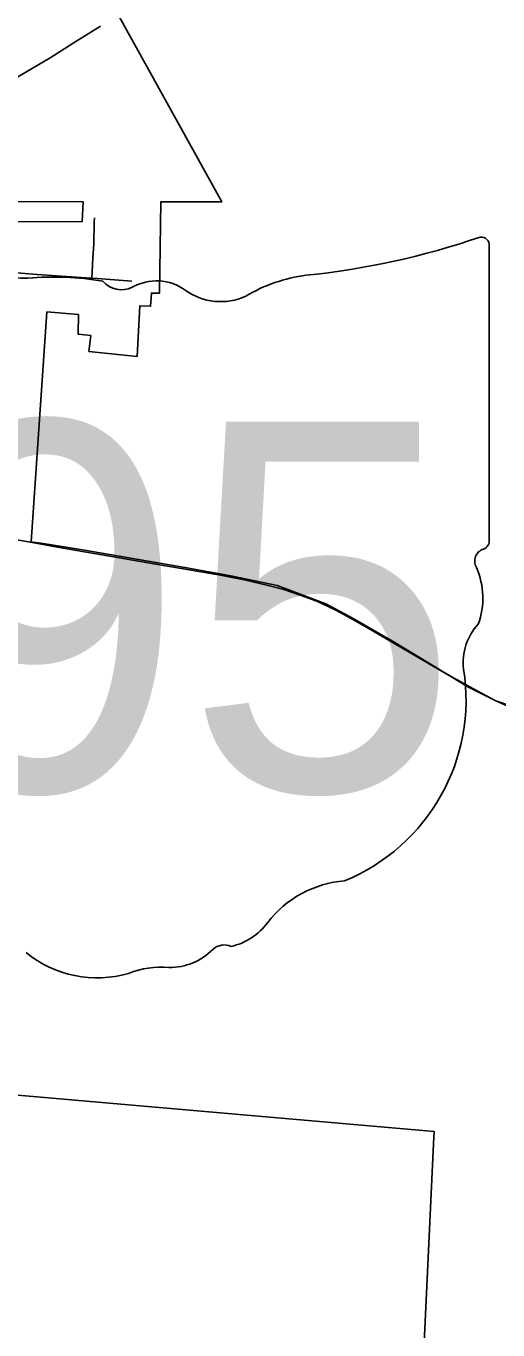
# Model space of a CAD drawing. Extents: x 9078 to 9739, y 4248 to 4966.
# Drawn here: x 9395.59 to 9404.5, y 4627.79 to 4652.37 of the extents above; entities that cross this region are included whole.
import ezdxf

# ---------------------------------------------------------------- set-up
doc = ezdxf.new("R2010")
doc.units = 0
for name, color, linetype in [('GM_X_City_Street', 7, 'Continuous'), ('GM_X_Corporation', 7, 'Continuous'), ('GM_X_State_Route', 7, 'Continuous'), ('GM_X_State_Shield', 7, 'Continuous'), ('GM_X_US_Route', 7, 'Continuous')]:
    doc.layers.add(name, color=color, linetype=linetype)

msp = doc.modelspace()

# ---------------------------------------------------------------- linework, layer by layer
at = {"layer": 'GM_X_City_Street'}
for points in [[(9396.833, 4647.617), (9396.843, 4647.73), (9396.857, 4648), (9396.87, 4648.257), (9396.88, 4648.678), (9396.884, 4648.757)], [(9395.134, 4647.757), (9395.293, 4647.734), (9395.497, 4647.712), (9395.801, 4647.686), (9396.443, 4647.644), (9396.833, 4647.617)], [(9396.833, 4647.617), (9396.934, 4647.61), (9397.589, 4647.565)]]:
    msp.add_lwpolyline(points, dxfattribs=at)
at = {"layer": 'GM_X_Corporation'}
for points in [[(9397.324, 4652.598), (9399.29, 4649.061), (9398.14, 4649.06), (9398.111, 4647.334), (9397.958, 4647.337), (9397.944, 4647.088), (9397.744, 4647.099), (9397.69, 4646.143), (9396.78, 4646.238), (9396.816, 4646.536), (9396.578, 4646.561), (9396.584, 4646.933), (9395.987, 4646.983), (9395.691, 4642.651), (9395.918, 4642.618), (9396.66, 4642.496), (9398.629, 4642.16), (9399.457, 4642.006), (9400.333, 4641.824), (9401.253, 4641.479), (9401.764, 4641.206), (9402.552, 4640.753), (9403.322, 4640.284), (9403.927, 4639.916), (9404.457, 4639.651), (9405.029, 4639.453)], [(9402.868, 4622.455), (9403.284, 4631.302), (9403.296, 4631.53), (9392.977, 4632.431), (9392.918, 4631.302), (9391.044, 4631.35), (9390.999, 4629.521), (9387.701, 4629.707), (9387.584, 4628.152), (9387.467, 4626.039)]]:
    msp.add_lwpolyline(points, dxfattribs=at)
msp.add_lwpolyline([(9395.018, 4648.678), (9396.655, 4648.686), (9396.671, 4649.06), (9395.035, 4649.064)], close=True, dxfattribs=at)
at = {"layer": 'GM_X_State_Route'}
for points in [[(9393.794, 4642.86), (9393.917, 4642.857), (9394.121, 4642.843), (9394.36, 4642.827), (9394.67, 4642.786), (9395.224, 4642.714), (9395.455, 4642.677), (9395.708, 4642.636)], [(9395.708, 4642.636), (9396.19, 4642.549), (9396.882, 4642.429), (9397.751, 4642.279), (9398.15, 4642.209)], [(9398.15, 4642.209), (9398.489, 4642.149), (9398.892, 4642.08), (9399.261, 4642.019), (9399.742, 4641.926), (9400.14, 4641.834), (9400.456, 4641.747), (9400.766, 4641.645), (9400.941, 4641.581), (9401.093, 4641.521), (9401.296, 4641.429), (9401.449, 4641.356), (9401.587, 4641.281), (9401.826, 4641.146), (9402.158, 4640.958), (9403.504, 4640.171), (9404.078, 4639.849), (9404.443, 4639.66), (9404.742, 4639.522)]]:
    msp.add_lwpolyline(points, dxfattribs=at)
at = {"layer": 'GM_X_State_Shield'}
for p, q in [((9404.335, 4642.69), (9404.335, 4648.218)), ((9404.333, 4642.691), (9404.335, 4642.69))]:
    msp.add_line(p, q, dxfattribs=at)
for centre, radius, start, end in [((9399.376, 4662.361), 14.764, 275.8445, 288.9065), ((9404.18, 4648.24), 0.155, 351.8621, 97.738), ((9395.598, 4649.182), 1.564, 231.6195, 271.1119), ((9401.259, 4644.728), 2.97, 97.3462, 120.7689), ((9396.117, 4642.024), 5.616, 80.4867, 94.9883), ((9397.392, 4647.851), 0.451, 219.7921, 297.1024), ((9398.054, 4646.63), 0.938, 54.4667, 119.1411), ((9399.265, 4648.305), 1.129, 233.8562, 294.8282), ((9404.299, 4642.284), 0.24, 107.944, 210.337), ((9404.169, 4642.669), 0.166, 289.6038, 7.7341), ((9402.773, 4641.586), 1.44, 340.033, 23.6496), ((9404.89, 4640.377), 1.048, 136.8065, 186.9296), ((9400.203, 4639.674), 3.693, 292.3089, 8.9858), ((9401.76, 4634.241), 2.022, 94.4031, 142.5768), ((9399.197, 4636.183), 1.193, 282.8732, 323.2771), ((9396.935, 4636.545), 2.117, 230.7004, 286.2918), ((9398.313, 4635.754), 1.128, 268.777, 315.5493), ((9399.333, 4634.731), 0.318, 65.7517, 132.6484), ((9398.158, 4632.892), 1.739, 85.6951, 111.2099)]:
    msp.add_arc(centre, radius, start, end, dxfattribs=at)
at = {"layer": 'GM_X_US_Route'}
msp.add_lwpolyline([(9395.243, 4651.308), (9395.483, 4651.441), (9396.048, 4651.775), (9396.535, 4652.079), (9396.996, 4652.371)], dxfattribs=at)

# ---------------------------------------------------------------- texts
at = {"layer": 'GM_X_State_Shield'}
msp.add_text('95', height=6.961, dxfattribs=at).set_placement((9393.417, 4637.953))

doc.saveas('drawing.dxf')
